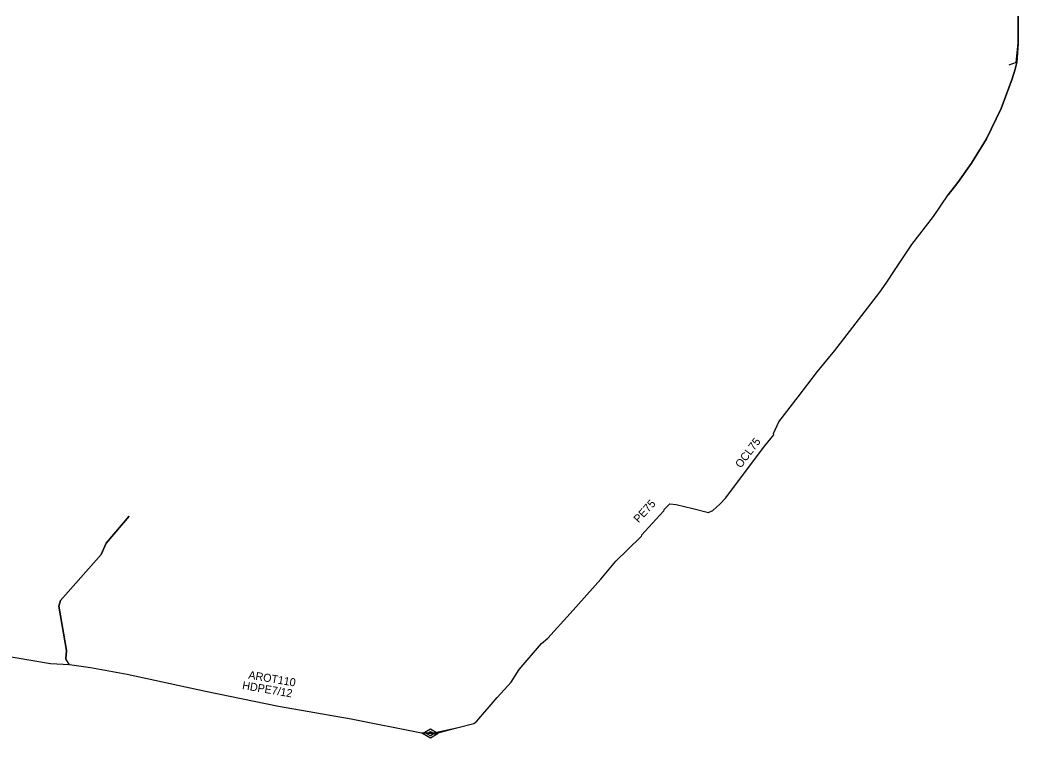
# Model space of a CAD drawing. Extents: x -651943 to -618711, y -1138561 to -1100552.
# Drawn here: x -644486.8 to -644393.3, y -1119511.4 to -1119444.2 of the extents above; entities that cross this region are included whole.
import ezdxf

# ---------------------------------------------------------------- set-up
doc = ezdxf.new("R2010")
doc.units = 0
for name, color, linetype in [('KT optika', 7, 'Continuous'), ('KT trasa', 7, 'Continuous'), ('KT zařízení', 7, 'Continuous')]:
    doc.layers.add(name, color=color, linetype=linetype)

# ---------------------------------------------------------------- blocks, each defined once
blk = doc.blocks.new('TVSPO_1')
at = {"layer": 'KT zařízení'}
for p, q in [((-0.074, 0.0016), (-0.0005, 0.0439)), ((-0.0005, -0.0409), (-0.074, 0.0016)), ((-0.0353, -0.0001), (0, 0.0203)), ((-0.0005, 0.0439), (0.0728, 0.0015)), ((0.0728, 0.0015), (-0.0005, -0.0409)), ((0, 0.0203), (0.0353, 0.0001)), ((0.0353, 0.0001), (0, -0.0204)), ((0, -0.0204), (-0.0353, -0.0001))]:
    blk.add_line(p, q, dxfattribs=at)

msp = doc.modelspace()

# ---------------------------------------------------------------- linework, layer by layer
at = {"layer": 'KT optika'}
for p, q in [((-644393.26, -1119446.35), (-644393.26, -1119443.82)), ((-644393.43, -1119448.14), (-644393.26, -1119446.35)), ((-644393.43, -1119448.14), (-644394.125, -1119448.405)), ((-644393.52, -1119448.77), (-644393.37, -1119448.17)), ((-644393.37, -1119448.17), (-644393.43, -1119448.14)), ((-644393.8, -1119449.68), (-644393.52, -1119448.77)), ((-644394.84, -1119452.45), (-644393.8, -1119449.68)), ((-644396.21, -1119455.3), (-644394.84, -1119452.45)), ((-644397.62, -1119457.59), (-644396.21, -1119455.3)), ((-644398.9, -1119459.39), (-644397.62, -1119457.59)), ((-644399.82, -1119460.55), (-644398.9, -1119459.39)), ((-644401.18, -1119462.59), (-644399.82, -1119460.55)), ((-644403.21, -1119465.22), (-644401.18, -1119462.59)), ((-644404.76, -1119467.54), (-644403.21, -1119465.22)), ((-644405.62, -1119468.84), (-644404.76, -1119467.54)), ((-644406.21, -1119469.67), (-644405.62, -1119468.84)), ((-644407.88, -1119471.85), (-644406.21, -1119469.67)), ((-644410.41, -1119475.15), (-644407.88, -1119471.85)), ((-644412.06, -1119477.11), (-644410.41, -1119475.15)), ((-644413.85, -1119479.47), (-644412.06, -1119477.11)), ((-644415.66, -1119481.82), (-644413.85, -1119479.47)), ((-644416.17, -1119482.91), (-644415.66, -1119481.82)), ((-644416.13, -1119483.03), (-644416.17, -1119482.91)), ((-644416.99, -1119484.05), (-644416.13, -1119483.03)), ((-644420.67, -1119488.98), (-644416.99, -1119484.05)), ((-644426.44, -1119490.05), (-644425.88, -1119489.5)), ((-644425.88, -1119489.5), (-644425.29, -1119489.56)), ((-644421.85, -1119490.12), (-644421.16, -1119489.49)), ((-644421.16, -1119489.49), (-644420.67, -1119488.98)), ((-644426.46, -1119490.17), (-644428.54, -1119492.44)), ((-644425.29, -1119489.56), (-644423.72, -1119489.95)), ((-644423.72, -1119489.95), (-644422.27, -1119490.31)), ((-644422.27, -1119490.31), (-644421.85, -1119490.12)), ((-644476.53, -1119490.64), (-644478.7, -1119493.19)), ((-644478.7, -1119493.19), (-644479.17, -1119494.24)), ((-644429.83, -1119493.79), (-644428.57, -1119492.56)), ((-644430.93, -1119494.87), (-644429.83, -1119493.79)), ((-644479.17, -1119494.24), (-644482.95, -1119498.55)), ((-644432.36, -1119496.55), (-644430.93, -1119494.87)), ((-644435.22, -1119499.78), (-644432.36, -1119496.55)), ((-644482.95, -1119498.55), (-644483.11, -1119499.1)), ((-644483.11, -1119499.1), (-644482.39, -1119503.25)), ((-644437.31, -1119502.07), (-644435.22, -1119499.78)), ((-644439.99, -1119505.03), (-644437.91, -1119502.58)), ((-644437.91, -1119502.58), (-644437.31, -1119502.07)), ((-644483.91, -1119504.49), (-644492.13, -1119503.07)), ((-644482.39, -1119503.25), (-644482.47, -1119504.03)), ((-644482.12, -1119504.57), (-644483.91, -1119504.49)), ((-644480.16, -1119504.87), (-644482.12, -1119504.57)), ((-644476.72, -1119505.49), (-644480.16, -1119504.87)), ((-644440.74, -1119506.22), (-644439.99, -1119505.03)), ((-644469.39, -1119507.08), (-644476.72, -1119505.49)), ((-644442.05, -1119507.63), (-644440.74, -1119506.22)), ((-644462.55, -1119508.49), (-644469.39, -1119507.08)), ((-644443.97, -1119509.87), (-644442.05, -1119507.63)), ((-644455.73, -1119509.66), (-644462.55, -1119508.49)), ((-644449.15, -1119510.97), (-644455.73, -1119509.66)), ((-644445.85, -1119510.47), (-644444.24, -1119510.07)), ((-644444.24, -1119510.07), (-644443.97, -1119509.87)), ((-644447.88, -1119510.97), (-644449.15, -1119510.97)), ((-644447.947, -1119511.03), (-644445.85, -1119510.47))]:
    msp.add_line(p, q, dxfattribs=at)
at = {"layer": 'KT trasa'}
for p, q in [((-644393.26, -1119446.35), (-644393.26, -1119443.82)), ((-644393.43, -1119448.14), (-644393.26, -1119446.35)), ((-644393.43, -1119448.14), (-644394.125, -1119448.405)), ((-644393.52, -1119448.77), (-644393.37, -1119448.17)), ((-644393.37, -1119448.17), (-644393.43, -1119448.14)), ((-644393.8, -1119449.68), (-644393.52, -1119448.77)), ((-644394.84, -1119452.45), (-644393.8, -1119449.68)), ((-644396.21, -1119455.3), (-644394.84, -1119452.45)), ((-644397.62, -1119457.59), (-644396.21, -1119455.3)), ((-644398.9, -1119459.39), (-644397.62, -1119457.59)), ((-644399.82, -1119460.55), (-644398.9, -1119459.39)), ((-644401.18, -1119462.59), (-644399.82, -1119460.55)), ((-644403.21, -1119465.22), (-644401.18, -1119462.59)), ((-644404.76, -1119467.54), (-644403.21, -1119465.22)), ((-644405.62, -1119468.84), (-644404.76, -1119467.54)), ((-644406.21, -1119469.67), (-644405.62, -1119468.84)), ((-644407.88, -1119471.85), (-644406.21, -1119469.67)), ((-644410.41, -1119475.15), (-644407.88, -1119471.85)), ((-644412.06, -1119477.11), (-644410.41, -1119475.15)), ((-644413.85, -1119479.47), (-644412.06, -1119477.11)), ((-644415.66, -1119481.82), (-644413.85, -1119479.47)), ((-644416.17, -1119482.91), (-644415.66, -1119481.82)), ((-644416.13, -1119483.03), (-644416.17, -1119482.91)), ((-644416.99, -1119484.05), (-644416.13, -1119483.03)), ((-644420.67, -1119488.98), (-644416.99, -1119484.05)), ((-644426.44, -1119490.05), (-644425.88, -1119489.5)), ((-644425.88, -1119489.5), (-644425.29, -1119489.56)), ((-644421.85, -1119490.12), (-644421.16, -1119489.49)), ((-644421.16, -1119489.49), (-644420.67, -1119488.98)), ((-644426.46, -1119490.17), (-644428.54, -1119492.44)), ((-644425.29, -1119489.56), (-644423.72, -1119489.95)), ((-644423.72, -1119489.95), (-644422.27, -1119490.31)), ((-644422.27, -1119490.31), (-644421.85, -1119490.12)), ((-644476.53, -1119490.64), (-644478.7, -1119493.19)), ((-644478.7, -1119493.19), (-644479.17, -1119494.24)), ((-644429.83, -1119493.79), (-644428.57, -1119492.56)), ((-644430.93, -1119494.87), (-644429.83, -1119493.79)), ((-644479.17, -1119494.24), (-644482.95, -1119498.55)), ((-644432.36, -1119496.55), (-644430.93, -1119494.87)), ((-644435.22, -1119499.78), (-644432.36, -1119496.55)), ((-644482.95, -1119498.55), (-644483.11, -1119499.1)), ((-644483.11, -1119499.1), (-644482.39, -1119503.25)), ((-644437.31, -1119502.07), (-644435.22, -1119499.78)), ((-644439.99, -1119505.03), (-644437.91, -1119502.58)), ((-644437.91, -1119502.58), (-644437.31, -1119502.07)), ((-644483.91, -1119504.49), (-644492.13, -1119503.07)), ((-644482.39, -1119503.25), (-644482.47, -1119504.03)), ((-644482.12, -1119504.57), (-644483.91, -1119504.49)), ((-644480.16, -1119504.87), (-644482.12, -1119504.57)), ((-644476.72, -1119505.49), (-644480.16, -1119504.87)), ((-644440.74, -1119506.22), (-644439.99, -1119505.03)), ((-644469.39, -1119507.08), (-644476.72, -1119505.49)), ((-644442.05, -1119507.63), (-644440.74, -1119506.22)), ((-644462.55, -1119508.49), (-644469.39, -1119507.08)), ((-644443.97, -1119509.87), (-644442.05, -1119507.63)), ((-644455.73, -1119509.66), (-644462.55, -1119508.49)), ((-644449.15, -1119510.97), (-644455.73, -1119509.66)), ((-644445.85, -1119510.47), (-644444.24, -1119510.07)), ((-644444.24, -1119510.07), (-644443.97, -1119509.87)), ((-644447.88, -1119510.97), (-644449.15, -1119510.97)), ((-644447.947, -1119511.03), (-644445.85, -1119510.47))]:
    msp.add_line(p, q, dxfattribs=at)
at = {"layer": 'KT zařízení'}
for p, q in [((-644393.26, -1119443.82), (-644393.26, -1119446.35)), ((-644393.26, -1119446.35), (-644393.37, -1119448.17)), ((-644393.43, -1119448.14), (-644394.125, -1119448.405)), ((-644393.37, -1119448.17), (-644393.52, -1119448.77)), ((-644393.37, -1119448.17), (-644393.43, -1119448.14)), ((-644393.52, -1119448.77), (-644393.8, -1119449.68)), ((-644393.8, -1119449.68), (-644394.84, -1119452.45)), ((-644394.84, -1119452.45), (-644396.21, -1119455.3)), ((-644396.21, -1119455.3), (-644397.62, -1119457.59)), ((-644397.62, -1119457.59), (-644398.9, -1119459.39)), ((-644398.9, -1119459.39), (-644399.82, -1119460.55)), ((-644401.18, -1119462.59), (-644399.82, -1119460.55)), ((-644403.21, -1119465.22), (-644401.18, -1119462.59)), ((-644404.76, -1119467.54), (-644403.21, -1119465.22)), ((-644405.62, -1119468.84), (-644404.76, -1119467.54)), ((-644406.21, -1119469.67), (-644405.62, -1119468.84)), ((-644407.88, -1119471.85), (-644406.21, -1119469.67)), ((-644410.41, -1119475.15), (-644407.88, -1119471.85)), ((-644412.06, -1119477.11), (-644410.41, -1119475.15)), ((-644413.85, -1119479.47), (-644412.06, -1119477.11)), ((-644415.66, -1119481.82), (-644413.85, -1119479.47)), ((-644416.17, -1119482.91), (-644415.66, -1119481.82)), ((-644416.13, -1119483.03), (-644416.17, -1119482.91)), ((-644416.99, -1119484.05), (-644416.13, -1119483.03)), ((-644420.67, -1119488.98), (-644416.99, -1119484.05)), ((-644426.44, -1119490.05), (-644425.88, -1119489.5)), ((-644425.88, -1119489.5), (-644425.29, -1119489.56)), ((-644421.85, -1119490.12), (-644421.16, -1119489.49)), ((-644421.16, -1119489.49), (-644420.67, -1119488.98)), ((-644426.46, -1119490.17), (-644428.54, -1119492.44)), ((-644426.44, -1119490.05), (-644426.46, -1119490.17)), ((-644425.29, -1119489.56), (-644423.72, -1119489.95)), ((-644423.72, -1119489.95), (-644422.27, -1119490.31)), ((-644422.27, -1119490.31), (-644421.85, -1119490.12)), ((-644478.7, -1119493.19), (-644476.53, -1119490.64)), ((-644479.17, -1119494.24), (-644478.7, -1119493.19)), ((-644429.83, -1119493.79), (-644428.57, -1119492.56)), ((-644428.54, -1119492.44), (-644428.57, -1119492.56)), ((-644430.93, -1119494.87), (-644429.83, -1119493.79)), ((-644482.95, -1119498.55), (-644479.17, -1119494.24)), ((-644432.36, -1119496.55), (-644430.93, -1119494.87)), ((-644435.22, -1119499.78), (-644432.36, -1119496.55)), ((-644483.11, -1119499.1), (-644482.95, -1119498.55)), ((-644482.39, -1119503.25), (-644483.11, -1119499.1)), ((-644437.31, -1119502.07), (-644435.22, -1119499.78)), ((-644439.99, -1119505.03), (-644437.91, -1119502.58)), ((-644437.91, -1119502.58), (-644437.31, -1119502.07)), ((-644483.91, -1119504.49), (-644492.13, -1119503.07)), ((-644482.47, -1119504.03), (-644482.39, -1119503.25)), ((-644482.12, -1119504.57), (-644483.91, -1119504.49)), ((-644482.12, -1119504.57), (-644482.47, -1119504.03)), ((-644480.16, -1119504.87), (-644482.12, -1119504.57)), ((-644476.72, -1119505.49), (-644480.16, -1119504.87)), ((-644440.74, -1119506.22), (-644439.99, -1119505.03)), ((-644469.39, -1119507.08), (-644476.72, -1119505.49)), ((-644442.05, -1119507.63), (-644440.74, -1119506.22)), ((-644462.55, -1119508.49), (-644469.39, -1119507.08)), ((-644443.97, -1119509.87), (-644442.05, -1119507.63)), ((-644455.73, -1119509.66), (-644462.55, -1119508.49)), ((-644449.15, -1119510.97), (-644455.73, -1119509.66)), ((-644445.85, -1119510.47), (-644444.24, -1119510.07)), ((-644444.24, -1119510.07), (-644443.97, -1119509.87)), ((-644448.3, -1119511.03), (-644449.15, -1119510.97)), ((-644447.88, -1119510.97), (-644448.3, -1119511.03)), ((-644447.86, -1119510.93), (-644447.88, -1119510.97)), ((-644447.86, -1119510.93), (-644445.85, -1119510.47))]:
    msp.add_line(p, q, dxfattribs=at)

# ---------------------------------------------------------------- block references
at = {"layer": 'KT zařízení', "xscale": 10, "yscale": 10}
msp.add_blockref('TVSPO_1', (-644448.3, -1119511.03), dxfattribs=at)

# ---------------------------------------------------------------- texts
at = {"layer": 'KT zařízení'}
for s, rotation, p in [('OCL75', 53.26049, (-644419.225, -1119486.208)), ('PE75', 47.50098, (-644428.805, -1119491.337)), ('AROT110', 350.26543, (-644465.4, -1119505.866)), ('HDPE7/12', 350.26543, (-644465.981, -1119506.842))]:
    msp.add_text(s, height=0.75, rotation=rotation, dxfattribs=at).set_placement(p)

doc.saveas('drawing.dxf')
